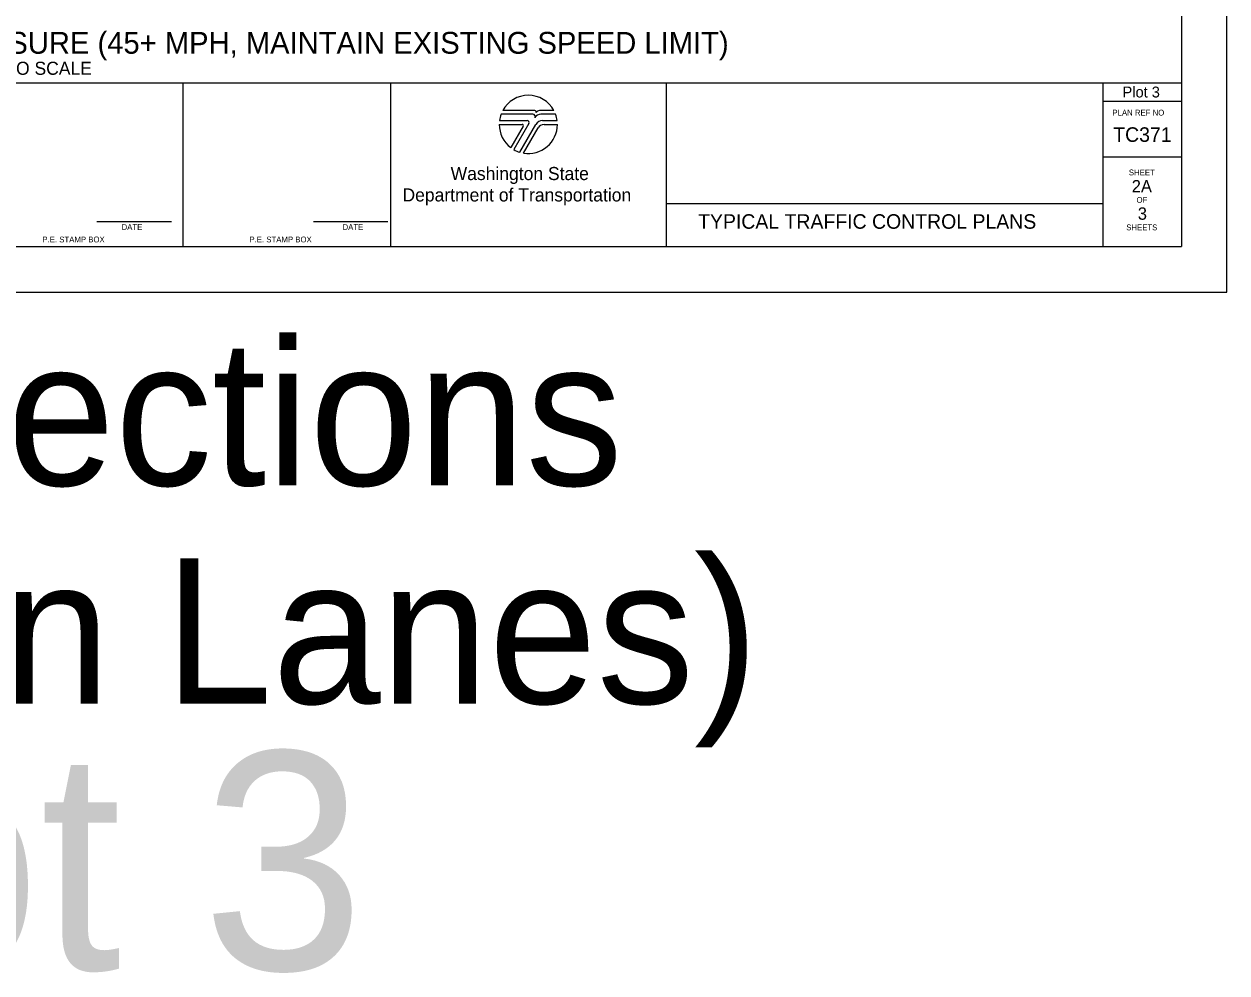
# Model space of a CAD drawing. Extents: x 99958 to 100136, y 99935 to 100013.
# Drawn here: x 100047.79 to 100056.06, y 99995.01 to 100001.53 of the extents above; entities that cross this region are included whole.
import ezdxf

# ---------------------------------------------------------------- set-up
doc = ezdxf.new("R2010")
doc.units = 0
for name, color, linetype in [('SH_DE_DetailHeading1Text', 7, 'Continuous'), ('SH_GI_PlotLimits', 7, 'Continuous'), ('SH_GI_SheetBorder', 7, 'Continuous'), ('SH_GI_SheetLocationText', 7, 'Continuous'), ('SH_GI_SheetTextInCells', 7, 'Continuous'), ('SH_GI_TitleBlockText', 7, 'Continuous'), ('SH_GI_WSDOTLogo', 7, 'Continuous')]:
    doc.layers.add(name, color=color, linetype=linetype)

msp = doc.modelspace()

# ---------------------------------------------------------------- linework, layer by layer
at = {"layer": 'SH_GI_PlotLimits'}
msp.add_lwpolyline([(100039.0625, 99999.6875), (100056.0625, 99999.6875), (100056.0625, 100010.6875), (100039.0625, 100010.6875)], close=True, dxfattribs=at)
at = {"layer": 'SH_GI_SheetBorder'}
for p, q in [((100055.75, 100010.375), (100055.75, 100000)), ((100040, 100001.1259), (100055.75, 100001.1259)), ((100048.8828, 100000), (100048.8828, 100001.1259)), ((100050.3089, 100001.1259), (100050.3089, 100000)), ((100052.2055, 100001.1259), (100052.2055, 100000)), ((100055.2079, 100001.1259), (100055.2079, 100000)), ((100055.2079, 100001.0008), (100055.75, 100001.0008)), ((100055.2079, 100000.6176), (100055.75, 100000.6176)), ((100052.2055, 100000.2955), (100055.2079, 100000.2955)), ((100048.2903, 100000.1733), (100048.802, 100000.1733)), ((100049.7797, 100000.1733), (100050.2914, 100000.1733)), ((100040, 100000), (100055.75, 100000))]:
    msp.add_line(p, q, dxfattribs=at)
at = {"layer": 'SH_GI_WSDOTLogo'}
for p, q in [((100051.303, 100000.9354), (100051.0815, 100000.9354)), ((100051.433, 100000.9354), (100051.3351, 100000.9354)), ((100051.0572, 100000.84), (100051.2148, 100000.84)), ((100051.059, 100000.8661), (100051.2496, 100000.8661)), ((100051.2894, 100000.9094), (100051.0697, 100000.9094)), ((100051.261, 100000.8464), (100051.1567, 100000.6672)), ((100051.1989, 100000.6487), (100051.3089, 100000.839)), ((100051.343, 100000.9094), (100051.3429, 100000.9094)), ((100051.4448, 100000.9094), (100051.343, 100000.9094)), ((100051.3558, 100000.8661), (100051.4555, 100000.8661)), ((100051.3655, 100000.8394), (100051.4572, 100000.8394)), ((100051.222, 100000.8277), (100051.1364, 100000.6807)), ((100051.2244, 100000.6428), (100051.3242, 100000.8156))]:
    msp.add_line(p, q, dxfattribs=at)
for centre, radius, start, end in [((100051.2572, 100000.84), 0.2, 28.47865, 151.53204), ((100051.303, 100000.9263), 0.00903, 329.87418, 90.00328), ((100051.3352, 100000.9066), 0.0287, 90.00721, 148.16763), ((100051.2572, 100000.84), 0.2, 179.99864, 232.84327), ((100051.2572, 100000.84), 0.2, 159.69598, 172.50569), ((100051.2149, 100000.8318), 0.0082, 329.74356, 90), ((100051.2572, 100000.84), 0.2, 260.54554, 359.80857), ((100051.2497, 100000.853), 0.0131, 329.76834, 90), ((100051.2894, 100000.8946), 0.0148, 327.8418, 89.99855), ((100051.3429, 100000.861), 0.0484, 89.99529, 147.82376), ((100051.3558, 100000.8119), 0.0542, 90, 149.99738), ((100051.3654, 100000.7918), 0.0476, 90, 150.05432), ((100051.2572, 100000.84), 0.2, 7.49431, 20.29406), ((100051.2572, 100000.84), 0.2, 239.79292, 253.0448)]:
    msp.add_arc(centre, radius, start, end, dxfattribs=at)

# ---------------------------------------------------------------- texts
at = {"layer": 'SH_DE_DetailHeading1Text'}
for s, height, p in [('4-LANE DIVIDED HIGHWAYS: SINGLE RIGHT LANE CLOSURE (45+ MPH, MAINTAIN EXISTING SPEED LIMIT)', 0.15, (100042.3867, 100001.3259)), ('NOT TO SCALE', 0.09, (100047.3727, 100001.1809))]:
    msp.add_text(s, height=height, rotation=360, dxfattribs=at).set_placement(p)
at = {"layer": 'SH_GI_SheetBorder'}
msp.add_text('PLAN REF NO', height=0.040032, dxfattribs=at).set_placement((100055.2747, 100000.9008))
at = {"layer": 'SH_GI_SheetLocationText'}
for s, height, p in [('Plot 3', 0.075, (100055.3447, 100001.025)), ('Intersections', 1, (100044.3261, 99998.3571)), ('(No Turn Lanes)', 1, (100043.1065, 99996.8571)), ('Plot 3', 1.5, (100045.0008, 99995.0267))]:
    msp.add_text(s, height=height, dxfattribs=at).set_placement(p)
at = {"layer": 'SH_GI_SheetTextInCells'}
for s, height, p in [('Washington State', 0.090072, (100050.7229, 100000.4571)), ('SHEET', 0.04003, (100055.3877, 100000.4896)), ('Department of Transportation', 0.090072, (100050.3916, 100000.3101)), ('OF', 0.04003, (100055.4406, 100000.3008)), ('DATE', 0.04003, (100048.4597, 100000.1141)), ('DATE', 0.04003, (100049.9794, 100000.1141)), ('SHEETS', 0.04003, (100055.3698, 100000.112)), ('P.E. STAMP BOX', 0.040032, (100047.915, 100000.0286)), ('P.E. STAMP BOX', 0.040032, (100049.339, 100000.0286))]:
    msp.add_text(s, height=height, dxfattribs=at).set_placement(p)
at = {"layer": 'SH_GI_TitleBlockText'}
for s, height, p in [('TC371', 0.1, (100055.2803, 100000.72)), ('2A', 0.085, (100055.4076, 100000.3723)), ('3', 0.085, (100055.4493, 100000.1843)), ('TYPICAL TRAFFIC CONTROL PLANS', 0.1, (100052.4251, 100000.1224))]:
    msp.add_text(s, height=height, dxfattribs=at).set_placement(p)

doc.saveas('drawing.dxf')
